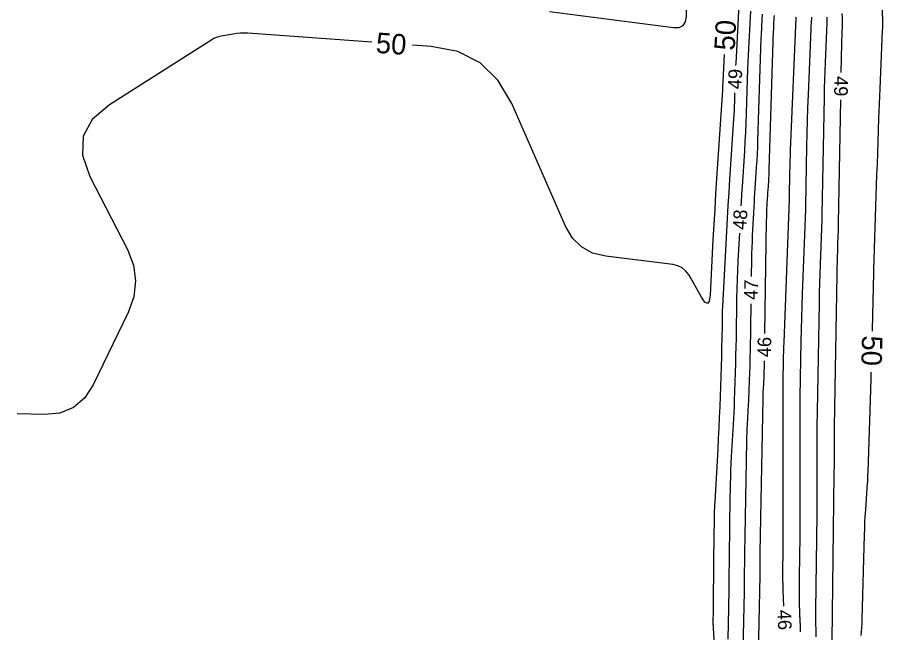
# Model space of a CAD drawing. Extents: x 2384780 to 2405861, y 547869 to 573706.
# Drawn here: x 2396610.8 to 2396737.8, y 552748.3 to 552838.7 of the extents above; entities that cross this region are included whole.
import ezdxf

# ---------------------------------------------------------------- set-up
doc = ezdxf.new("R2010")
doc.units = 0
doc.layers.add('Old_Level_60', color=7, linetype='Continuous')
doc.layers.add('Old_Level_61', color=7, linetype='Continuous')

msp = doc.modelspace()

# ---------------------------------------------------------------- linework, layer by layer
at = {"layer": 'Old_Level_60'}
for points in [[(2396716.728, 552840.5625), (2396716.31975, 552832.8735), (2396716.274, 552831.96775), (2396716.25875, 552831.63075)], [(2396718.43, 552839.597), (2396718.1885, 552835.04775), (2396718.13925, 552834.07275), (2396718.0955, 552833.0975), (2396718.05675, 552832.12225), (2396718.02325, 552831.1465), (2396717.817, 552824.633), (2396717.767, 552823.2375), (2396717.705, 552821.84275), (2396717.631, 552820.4485), (2396717.54525, 552819.05475), (2396717.20325, 552813.85975), (2396717.13175, 552812.74625), (2396717.0635, 552811.63275), (2396717.0275, 552811.008)], [(2396720.1645, 552839.15425), (2396720.12225, 552838.445), (2396719.99925, 552836.12725), (2396719.97425, 552835.6305), (2396719.95175, 552835.1335), (2396719.932, 552834.6365), (2396719.915, 552834.1395), (2396719.487, 552820.613), (2396719.452, 552819.63875), (2396719.40875, 552818.665), (2396719.35725, 552817.6915), (2396719.29725, 552816.7185), (2396719.088, 552813.54075), (2396719.04425, 552812.85975), (2396719.0025, 552812.1785), (2396718.963, 552811.49725), (2396718.92575, 552810.816), (2396718.70625, 552806.68825), (2396718.66325, 552805.8035), (2396718.62875, 552804.9185), (2396718.6025, 552804.03325), (2396718.58475, 552803.14775), (2396718.546, 552800.6495)], [(2396721.9055, 552838.96925), (2396721.88675, 552838.65175), (2396721.8315, 552837.61425), (2396721.8205, 552837.39175), (2396721.8105, 552837.1695), (2396721.8015, 552836.947), (2396721.794, 552836.7245), (2396721.14825, 552816.317), (2396721.13325, 552815.902), (2396721.11475, 552815.48725), (2396721.09275, 552815.0725), (2396721.06725, 552814.658), (2396720.97825, 552813.3045), (2396720.9595, 552813.0145), (2396720.94175, 552812.72425), (2396720.925, 552812.43425), (2396720.909, 552812.144), (2396720.8155, 552810.38575), (2396720.79725, 552810.00875), (2396720.7825, 552809.632), (2396720.7715, 552809.25475), (2396720.76375, 552808.87775), (2396720.507, 552792.27625)], [(2396731.77075, 552830.59175), (2396731.84575, 552834.8065), (2396731.853, 552835.15125), (2396731.8625, 552835.496), (2396731.87375, 552835.84075), (2396731.8875, 552836.18525), (2396731.9465, 552837.57475), (2396731.95075, 552837.684), (2396731.9545, 552837.79325), (2396731.95725, 552837.90275), (2396731.9595, 552838.012), (2396731.96575, 552838.36925), (2396731.966, 552838.44575), (2396731.96425, 552838.52225), (2396731.96025, 552838.59875), (2396731.954, 552838.675), (2396731.89725, 552839.281)], [(2396723.35525, 552752.2355), (2396723.25075, 552754.59625), (2396723.2225, 552755.35625), (2396723.205, 552756.1165), (2396723.1985, 552756.877), (2396723.20275, 552757.63775), (2396723.234, 552760.1225), (2396723.24, 552760.655), (2396723.244, 552761.1875), (2396723.24625, 552761.72), (2396723.247, 552762.2525), (2396723.23225, 552784.664), (2396723.23225, 552784.71775), (2396723.2325, 552784.77175), (2396723.23275, 552784.82575), (2396723.2335, 552784.8795), (2396723.23575, 552785.05575), (2396723.23625, 552785.0935), (2396723.23675, 552785.13125), (2396723.2375, 552785.169), (2396723.238, 552785.20675), (2396723.29275, 552788.29975), (2396723.30625, 552788.96275), (2396723.323, 552789.62525), (2396723.343, 552790.288), (2396723.36625, 552790.9505), (2396724.16, 552812.0005), (2396724.16075, 552812.02), (2396724.1615, 552812.03975), (2396724.162, 552812.05925), (2396724.16225, 552812.07875), (2396724.1635, 552812.14275), (2396724.16375, 552812.1565), (2396724.164, 552812.17), (2396724.164, 552812.18375), (2396724.16425, 552812.1975), (2396724.23125, 552815.95425), (2396724.24825, 552816.75925), (2396724.27, 552817.564), (2396724.29675, 552818.36875), (2396724.3285, 552819.17325), (2396725.15225, 552838.55475), (2396725.15325, 552838.578), (2396725.154, 552838.60125), (2396725.1545, 552838.6245), (2396725.155, 552838.64775), (2396725.1565, 552838.72375)], [(2396725.79375, 552748.44775), (2396725.75725, 552749.26775), (2396725.69, 552751.0815), (2396725.64825, 552752.89525), (2396725.6325, 552754.70975), (2396725.64275, 552756.5245), (2396725.71775, 552762.4535), (2396725.7315, 552763.724), (2396725.74125, 552764.9945), (2396725.74675, 552766.265), (2396725.74825, 552767.5355), (2396725.739, 552781.5625), (2396725.739, 552781.7045), (2396725.73975, 552781.8465), (2396725.74075, 552781.9885), (2396725.7425, 552782.1305), (2396725.7485, 552782.5945), (2396725.74975, 552782.69375), (2396725.75125, 552782.79325), (2396725.75275, 552782.89275), (2396725.7545, 552782.992), (2396725.89875, 552791.1395), (2396725.934, 552792.88525), (2396725.978, 552794.63075), (2396726.03075, 552796.376), (2396726.092, 552798.121), (2396726.55825, 552810.47925), (2396726.55975, 552810.52525), (2396726.56125, 552810.57125), (2396726.56225, 552810.617), (2396726.56325, 552810.663), (2396726.566, 552810.81325), (2396726.5665, 552810.84525), (2396726.567, 552810.8775), (2396726.5675, 552810.90975), (2396726.56825, 552810.94175), (2396726.72525, 552819.76175), (2396726.76475, 552821.6515), (2396726.816, 552823.541), (2396726.87875, 552825.43), (2396726.95325, 552827.31875), (2396727.417, 552838.228), (2396727.419, 552838.28), (2396727.42075, 552838.332), (2396727.42225, 552838.384), (2396727.42325, 552838.43575), (2396727.42625, 552838.6055), (2396727.42625, 552838.642), (2396727.4255, 552838.67825), (2396727.4235, 552838.7145)], [(2396728.09525, 552747.749), (2396728.0595, 552748.711), (2396728.0375, 552749.67325), (2396728.029, 552750.63575), (2396728.0345, 552751.5985), (2396728.2135, 552765.76575), (2396728.23025, 552767.2835), (2396728.242, 552768.8015), (2396728.2485, 552770.3195), (2396728.25, 552771.83725), (2396728.24575, 552778.461), (2396728.246, 552778.691), (2396728.247, 552778.92125), (2396728.24875, 552779.15125), (2396728.25125, 552779.3815), (2396728.261, 552780.13325), (2396728.26325, 552780.29425), (2396728.2655, 552780.45525), (2396728.26825, 552780.6165), (2396728.271, 552780.7775), (2396728.5545, 552796.79575), (2396728.583, 552798.21625), (2396728.619, 552799.6365), (2396728.66175, 552801.05675), (2396728.71175, 552802.47675), (2396728.95625, 552808.958), (2396728.95875, 552809.0305), (2396728.961, 552809.10275), (2396728.96275, 552809.175), (2396728.96425, 552809.24725), (2396728.9685, 552809.4835), (2396728.96925, 552809.53425), (2396728.97025, 552809.58475), (2396728.971, 552809.6355), (2396728.972, 552809.686), (2396729.27975, 552826.954), (2396729.3065, 552828.23625), (2396729.34125, 552829.5185), (2396729.384, 552830.80025), (2396729.4345, 552832.082), (2396729.68175, 552837.9015), (2396729.685, 552837.982), (2396729.6875, 552838.06275), (2396729.68975, 552838.14325), (2396729.6915, 552838.224), (2396729.696, 552838.4875), (2396729.69625, 552838.544), (2396729.69475, 552838.60025), (2396729.692, 552838.6565), (2396729.6875, 552838.713)], [(2396716.115, 552827.63325), (2396716.0725, 552826.288), (2396716.0495, 552825.6535), (2396716.0215, 552825.0195), (2396715.98775, 552824.3855), (2396715.94875, 552823.752), (2396715.365, 552814.887), (2396715.243, 552812.98725), (2396715.12675, 552811.087), (2396715.01675, 552809.1865), (2396714.9125, 552807.2855), (2396714.37225, 552797.127), (2396714.3325, 552796.30975), (2396714.30075, 552795.4925), (2396714.2765, 552794.675), (2396714.26, 552793.857), (2396714.2185, 552791.185), (2396714.2085, 552790.6125), (2396714.19575, 552790.04), (2396714.1805, 552789.4675), (2396714.1625, 552788.89525), (2396713.91725, 552781.57975), (2396713.86025, 552780.01225), (2396713.79375, 552778.44525), (2396713.718, 552776.87875), (2396713.633, 552775.3125), (2396713.188, 552767.5475), (2396713.16525, 552767.11125), (2396713.14675, 552766.67475), (2396713.1325, 552766.238), (2396713.1225, 552765.801), (2396713.09675, 552764.37375), (2396713.09175, 552764.06775), (2396713.087, 552763.762), (2396713.08325, 552763.456), (2396713.08, 552763.15025), (2396712.98125, 552752.9305), (2396712.977, 552752.54125), (2396712.97175, 552752.152), (2396712.96525, 552751.76275), (2396712.95775, 552751.3735), (2396712.9315, 552750.10225), (2396712.9285, 552749.82975), (2396712.931, 552749.5575), (2396712.939, 552749.28525), (2396712.95225, 552749.01325), (2396713.589, 552738.18075)], [(2396730.4325, 552747.17175), (2396730.7415, 552771.59225), (2396730.747, 552772.10025), (2396730.75075, 552772.60825), (2396730.753, 552773.1165), (2396730.7535, 552773.62475), (2396730.7525, 552775.3595), (2396730.75275, 552775.67775), (2396730.75425, 552775.996), (2396730.75675, 552776.31425), (2396730.76025, 552776.6325), (2396730.77375, 552777.672), (2396730.77675, 552777.89475), (2396730.78, 552778.1175), (2396730.7835, 552778.34025), (2396730.78725, 552778.563), (2396731.233, 552803.74475), (2396731.242, 552804.19375), (2396731.2535, 552804.6425), (2396731.267, 552805.09125), (2396731.28275, 552805.54), (2396731.35425, 552807.437), (2396731.35775, 552807.5355), (2396731.36075, 552807.63425), (2396731.36325, 552807.733), (2396731.36525, 552807.8315), (2396731.371, 552808.154), (2396731.372, 552808.22325), (2396731.37325, 552808.29225), (2396731.3745, 552808.36125), (2396731.37575, 552808.4305), (2396731.6995, 552826.59225)], [(2396716.81075, 552807.014), (2396716.5955, 552802.96575), (2396716.5285, 552801.58575), (2396716.47475, 552800.20525), (2396716.43375, 552798.82425), (2396716.406, 552797.44275), (2396716.31525, 552791.58675), (2396716.293, 552790.332), (2396716.26525, 552789.07725), (2396716.23175, 552787.82275), (2396716.1925, 552786.5685), (2396716.0545, 552782.45475), (2396716.0225, 552781.5735), (2396715.985, 552780.69225), (2396715.9425, 552779.81125), (2396715.8945, 552778.93075), (2396715.624, 552774.20575), (2396715.571, 552773.193), (2396715.52775, 552772.18), (2396715.49475, 552771.1665), (2396715.4715, 552770.15275), (2396715.37325, 552764.67825), (2396715.3535, 552763.50525), (2396715.33625, 552762.332), (2396715.32125, 552761.15875), (2396715.30875, 552759.9855), (2396715.26725, 552755.685), (2396715.257, 552754.7635), (2396715.24425, 552753.842), (2396715.229, 552752.9205), (2396715.21125, 552751.999), (2396715.11675, 552747.414)], [(2396718.48425, 552796.65), (2396718.37625, 552789.66725), (2396718.3625, 552788.89075), (2396718.345, 552788.11425), (2396718.32425, 552787.338), (2396718.3, 552786.56175), (2396718.215, 552784.026), (2396718.19525, 552783.48275), (2396718.17225, 552782.9395), (2396718.146, 552782.3965), (2396718.1165, 552781.8535), (2396717.9495, 552778.93675), (2396717.91675, 552778.3115), (2396717.89, 552777.68625), (2396717.86975, 552777.0605), (2396717.85525, 552776.43475), (2396717.6055, 552762.51325), (2396717.592, 552761.70775), (2396717.58, 552760.90225), (2396717.56975, 552760.09675), (2396717.56125, 552759.291), (2396717.53575, 552756.6595), (2396717.5295, 552756.0955), (2396717.52175, 552755.53175), (2396717.5125, 552754.96775), (2396717.5015, 552754.404), (2396717.27825, 552743.59225)], [(2396720.44525, 552788.27675), (2396720.43675, 552787.741), (2396720.4315, 552787.44625), (2396720.425, 552787.15125), (2396720.41725, 552786.8565), (2396720.408, 552786.56175), (2396720.37575, 552785.59925), (2396720.36825, 552785.393), (2396720.3595, 552785.18675), (2396720.3495, 552784.9805), (2396720.33825, 552784.7745), (2396720.27475, 552783.667), (2396720.2625, 552783.42975), (2396720.25225, 552783.19225), (2396720.2445, 552782.95475), (2396720.239, 552782.71725), (2396719.83425, 552760.1475), (2396719.8285, 552759.81), (2396719.8235, 552759.47225), (2396719.81925, 552759.13475), (2396719.81575, 552758.79725), (2396719.805, 552757.69425), (2396719.8025, 552757.45775), (2396719.79925, 552757.2215), (2396719.79525, 552756.98525), (2396719.79075, 552756.749), (2396719.412, 552738.40725)]]:
    msp.add_lwpolyline(points, dxfattribs=at)
at = {"layer": 'Old_Level_61'}
for points in [[(2396688.946, 552839.5575), (2396707.1525, 552837.19925), (2396707.9635, 552837.211), (2396708.547, 552837.48575), (2396708.9035, 552838.0235), (2396709.03275, 552838.824), (2396709.0835, 552841.869), (2396709.09675, 552842.5215), (2396709.1145, 552843.17375), (2396709.137, 552843.82575), (2396709.164, 552844.47775), (2396709.30575, 552847.6215), (2396709.333, 552848.29525), (2396709.354, 552848.969), (2396709.36875, 552849.64325), (2396709.37725, 552850.3175), (2396709.4045, 552853.81675), (2396709.331, 552854.52425), (2396709.099, 552855.14625), (2396708.7085, 552855.683), (2396708.15925, 552856.13475), (2396701.54025, 552860.44175)], [(2396736.33325, 552792.61575), (2396736.338, 552792.8085), (2396736.535, 552801.172), (2396736.536, 552801.215), (2396736.537, 552801.258), (2396736.538, 552801.301), (2396736.539, 552801.344), (2396736.5425, 552801.48425), (2396736.54325, 552801.51425), (2396736.544, 552801.54425), (2396736.54475, 552801.5745), (2396736.54575, 552801.6045), (2396736.9045, 552812.5085), (2396736.956, 552814.06675), (2396737.0085, 552815.62525), (2396737.06175, 552817.1835), (2396737.1155, 552818.742), (2396737.293, 552823.8325), (2396737.332, 552824.92325), (2396737.3735, 552826.014), (2396737.41725, 552827.10475), (2396737.46325, 552828.19525), (2396737.83375, 552836.7595), (2396737.83525, 552836.797), (2396737.83675, 552836.83475), (2396737.83825, 552836.87225), (2396737.8395, 552836.90975), (2396737.844, 552837.0325), (2396737.84475, 552837.05875), (2396737.84525, 552837.085), (2396737.8455, 552837.11125), (2396737.84525, 552837.1375), (2396737.8205, 552840.555)], [(2396662.849, 552835.03925), (2396644.64975, 552836.356), (2396644.1085, 552836.37825), (2396643.569, 552836.3665), (2396643.0315, 552836.32075), (2396642.49575, 552836.241), (2396640.74875, 552835.925), (2396640.381, 552835.84025), (2396640.0265, 552835.7215), (2396639.6855, 552835.5685), (2396639.3575, 552835.38175), (2396624.3395, 552825.847), (2396621.824, 552823.706), (2396620.50825, 552821.2385), (2396620.39225, 552818.4445), (2396621.476, 552815.324), (2396626.97625, 552804.59725), (2396627.86725, 552802.295), (2396628.183, 552799.986), (2396627.9235, 552797.67), (2396627.08875, 552795.34675), (2396621.9785, 552784.75225), (2396620.7055, 552782.77575), (2396619.07625, 552781.38675), (2396617.091, 552780.5855), (2396614.74975, 552780.37175), (2396610.8265, 552780.4965)], [(2396714.5845, 552833.21925), (2396714.37525, 552829.27525), (2396714.369, 552829.15075), (2396714.36325, 552829.0265), (2396714.35825, 552828.902), (2396714.354, 552828.7775), (2396714.34125, 552828.3705), (2396714.338, 552828.2835), (2396714.33425, 552828.19625), (2396714.3295, 552828.10925), (2396714.32425, 552828.02225), (2396713.46775, 552815.0155), (2396713.324, 552812.7785), (2396713.18725, 552810.54125), (2396713.05775, 552808.3035), (2396712.935, 552806.0655), (2396712.5, 552797.88925), (2396712.377, 552797.01975), (2396712.12825, 552796.68075), (2396711.75425, 552796.8725), (2396711.25475, 552797.5945), (2396709.41775, 552800.82025), (2396708.9745, 552801.437), (2396708.4325, 552801.90575), (2396707.7915, 552802.226), (2396707.05175, 552802.398), (2396697.219, 552803.61475), (2396695.26875, 552804.086), (2396693.63225, 552804.97825), (2396692.30925, 552806.29125), (2396691.3, 552808.02525), (2396683.39, 552826.0665), (2396681.3805, 552829.48725), (2396678.7425, 552832.01775), (2396675.47525, 552833.658), (2396671.5795, 552834.40775), (2396668.83325, 552834.60625)], [(2396734.692, 552747.923), (2396734.7435, 552748.508), (2396734.785, 552749.09375), (2396734.816, 552749.68), (2396734.837, 552750.26675), (2396735.17375, 552762.72425), (2396735.2035, 552763.6395), (2396735.24325, 552764.55425), (2396735.293, 552765.46875), (2396735.353, 552766.3825), (2396735.6335, 552770.3355), (2396735.64375, 552770.49075), (2396735.65225, 552770.64625), (2396735.65925, 552770.80175), (2396735.6645, 552770.95725), (2396735.679, 552771.46525), (2396735.68225, 552771.57425), (2396735.6855, 552771.683), (2396735.689, 552771.792), (2396735.6925, 552771.90075), (2396736.1355, 552785.567), (2396736.16825, 552786.618)]]:
    msp.add_lwpolyline(points, dxfattribs=at)

# ---------------------------------------------------------------- texts
at = {"layer": 'Old_Level_60'}
for s, rotation, p in [('49', 87.9393806, (2396717.12525, 552828.117)), ('49', 268.978925, (2396730.76175, 552830.08975)), ('48', 86.89635, (2396717.83425, 552807.4555)), ('47', 89.1137278, (2396719.49275, 552797.2015)), ('46', 89.1137278, (2396721.453, 552788.781)), ('46', 272.5352944, (2396722.37925, 552751.672))]:
    msp.add_text(s, height=2, rotation=rotation, dxfattribs=at).set_placement(p)
at = {"layer": 'Old_Level_61'}
for rotation, p in [(86.9606917, (2396716.11625, 552833.777)), (355.8617806, (2396663.377, 552833.49725)), (268.4242806, (2396734.82175, 552792.019))]:
    msp.add_text('50', height=3, rotation=rotation, dxfattribs=at).set_placement(p)

doc.saveas('drawing.dxf')
